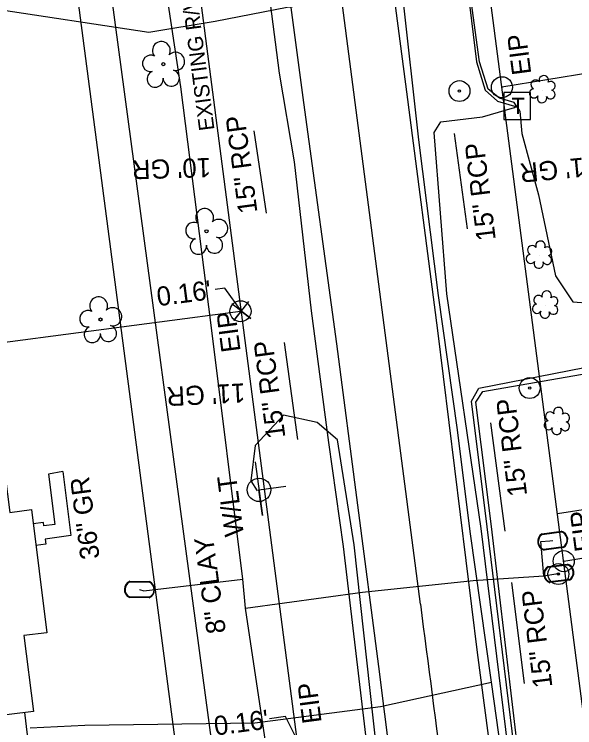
# Model space of a CAD drawing. Extents: x 2364404 to 2371833, y 798876 to 809754.
# Drawn here: x 2368342.4 to 2368459.4, y 807574.1 to 807723.1 of the extents above; entities that cross this region are included whole.
import ezdxf

# ---------------------------------------------------------------- set-up
doc = ezdxf.new("R2010")
doc.units = 0
for name, color, linetype in [('Exist Building', 7, 'Continuous'), ('Exist Other Culture Area Outline', 7, 'Continuous'), ('Exist Other Culture Area Outline Text', 7, 'Continuous'), ('Exist Other Culture Fence Line', 7, 'Continuous'), ('Exist Other Culture Located Object CELL', 7, 'Continuous'), ('Exist Property Corner CELL', 7, 'Continuous'), ('Exist Property Iron Pin CELL', 7, 'Continuous'), ('Exist Property Iron Pin Text', 7, 'Continuous'), ('Exist Property Line', 7, 'Continuous'), ('Exist Property Line Leader', 7, 'Continuous'), ('Exist Property Line Text', 7, 'Continuous'), ('Exist Right of Way Easement Line', 7, 'Continuous'), ('Exist Right of Way Line', 7, 'Continuous'), ('Exist Right of Way Line Text', 7, 'Continuous'), ('Exist Roads EOP', 7, 'Continuous'), ('Exist Roads Soil Text', 7, 'Continuous'), ('Exist Structure Minor Pipes RCP 15 Inch', 7, 'Continuous'), ('Exist Structure Minor Pipes RCP 15 Inch Text', 7, 'Continuous'), ('Exist Utilities Gas UG Line SUE LOS B', 7, 'Continuous'), ('Exist Utilities Power Joint Use Telephone CELL', 7, 'Continuous'), ('Exist Utilities Power Joint Use Telephone Text', 7, 'Continuous'), ('Exist Utilities Sanitary Sewer UG Line', 7, 'Continuous'), ('Exist Utilities Sanitary Sewer UG Line Text', 7, 'Continuous'), ('Exist Utilities Telephone Pedestal CELL', 7, 'Continuous'), ('Exist Utilities Telephone UG Cable SUE LOS C', 7, 'Continuous'), ('Exist Utilities Telephone UG FO SUE LOS B', 7, 'Continuous'), ('Exist Utilities Telephone UG FO SUE LOS D', 7, 'Continuous'), ('Exist Utilities Water Meter CELL', 7, 'Continuous'), ('Exist Utilities Water UG Line SUE LOS B', 7, 'Continuous'), ('Exist Vegetation Shrub CELL', 7, 'Continuous'), ('Exist Vegetation Tree CELL', 7, 'Continuous'), ('Prop Horizontal Alignment', 7, 'Continuous')]:
    doc.layers.add(name, color=color, linetype=linetype)

msp = doc.modelspace()

# ---------------------------------------------------------------- linework, layer by layer
at = {"layer": 'Exist Building'}
msp.add_lwpolyline([(2368318.69, 807574.03), (2368314.02, 807611.56), (2368304.65, 807610.39), (2368302.81, 807625.16), (2368311.97, 807626.3), (2368311.81, 807627.59), (2368339.99, 807631.09), (2368341.48, 807619.07), (2368346.02, 807619.64), (2368349.22, 807593.91), (2368344.46, 807593.32), (2368346.43, 807577.48)], close=True, dxfattribs=at)
at = {"layer": 'Exist Other Culture Area Outline'}
for points in [[(2368352.54, 807627.62), (2368349.56, 807627.08), (2368350.89, 807616.5), (2368348.61, 807616.22), (2368348.51, 807616.92), (2368346.39, 807616.66)], [(2368352.54, 807627.62), (2368354.21, 807614.2), (2368348.89, 807613.46), (2368349.03, 807612.4), (2368346.96, 807612.12)]]:
    msp.add_lwpolyline(points, dxfattribs=at)
at = {"layer": 'Exist Other Culture Fence Line'}
msp.add_lwpolyline([(2368344.58, 807577.25), (2368346.06, 807565.03), (2368316.19, 807560.86), (2368282.99, 807556.84)], dxfattribs=at)
at = {"layer": 'Exist Other Culture Located Object CELL'}
for centre, radius in [((2368435.37, 807707.09), 2.18), ((2368435.37, 807707.09), 0.24), ((2368450.03, 807645.03), 2.18), ((2368450.03, 807645.03), 0.24), ((2368456.03, 807606.17), 2.18), ((2368456.03, 807606.17), 0.24)]:
    msp.add_circle(centre, radius, dxfattribs=at)
at = {"layer": 'Exist Property Corner CELL'}
msp.add_line((2368389.82, 807661.11), (2368389.82, 807661.11), dxfattribs=at)
msp.add_lwpolyline([(2368391.35, 807663.09), (2368388.3, 807659.13), (2368389.82, 807661.11), (2368391.81, 807659.59), (2368387.84, 807662.63)], dxfattribs=at)
at = {"layer": 'Exist Property Iron Pin CELL'}
for centre, radius in [((2368444.24, 807707.89), 2.2), ((2368444.24, 807707.89), 0.0707), ((2368389.66, 807661.09), 2.2), ((2368389.66, 807661.09), 0.0707), ((2368457.13, 807608.87), 2.2), ((2368457.13, 807608.87), 0.0707)]:
    msp.add_circle(centre, radius, dxfattribs=at)
at = {"layer": 'Exist Property Line'}
for p, q in [((2368551.37, 807725.44), (2368444.24, 807707.89)), ((2368223.94, 807639.32), (2368389.66, 807661.09)), ((2368389.66, 807661.09), (2368389.82, 807661.11)), ((2368457.13, 807608.87), (2368674.07, 807644.07))]:
    msp.add_line(p, q, dxfattribs=at)
at = {"layer": 'Exist Property Line Leader'}
for points in [[(2368389.81, 807661.14), (2368386.42, 807665.91), (2368384.4, 807665.65)], [(2368401.57, 807571.41), (2368399.07, 807576.42), (2368395.68, 807575.93)]]:
    msp.add_lwpolyline(points, dxfattribs=at)
at = {"layer": 'Exist Right of Way Easement Line'}
for p, q in [((2368511.71, 806538.64), (2368344.2, 807814.14)), ((2368455.84, 807618.8), (2368672.47, 807653.94))]:
    msp.add_line(p, q, dxfattribs=at)
at = {"layer": 'Exist Right of Way Line'}
for p, q in [((2368552.49, 806875.84), (2368415.81, 807926.44)), ((2368533.02, 806560.45), (2368368.2, 807827.36))]:
    msp.add_line(p, q, dxfattribs=at)
at = {"layer": 'Exist Roads EOP'}
for points in [[(2368458.85, 807273.24), (2368452.4, 807323.88), (2368446.15, 807368.12), (2368444.02, 807369.35), (2368441.6, 807369.34), (2368439.16, 807392.12), (2368442.82, 807396.21), (2368435.2, 807454.89), (2368429.11, 807503.15), (2368423.49, 807547.61), (2368418.51, 807586.84), (2368409.79, 807654.27), (2368402.88, 807704.72), (2368396.58, 807752.35), (2368389.7, 807800.7), (2368383.01, 807844.61), (2368373.21, 807897.74)], [(2368479.96, 807275.52), (2368472.82, 807329.17), (2368467.3, 807372.73), (2368463.49, 807399.04), (2368455.99, 807457.89), (2368450.28, 807505.61), (2368444.32, 807550.36), (2368439.14, 807589.77), (2368430.88, 807657.09), (2368424.4, 807706.96), (2368418, 807755.78), (2368415.07, 807804.32), (2368408.4, 807848.6), (2368404.75, 807897.99)]]:
    msp.add_lwpolyline(points, dxfattribs=at)
at = {"layer": 'Exist Structure Minor Pipes RCP 15 Inch'}
for p, q in [((2368392.43, 807698.76), (2368395, 807681.56)), ((2368437.02, 807678.29), (2368434.3, 807698.25)), ((2368398.8, 807654.59), (2368401.55, 807634.31)), ((2368441.85, 807637.8), (2368444.84, 807615.17)), ((2368448.92, 807583.34), (2368446.31, 807604.38))]:
    msp.add_line(p, q, dxfattribs=at)
at = {"layer": 'Exist Utilities Gas UG Line SUE LOS B'}
for points in [[(2368482.33, 807269.18), (2368476.59, 807310.66), (2368475.28, 807318.93), (2368469.46, 807367.86), (2368462.89, 807417.28), (2368456.74, 807466.98), (2368452.98, 807496.64), (2368450.66, 807516.79), (2368444.57, 807565.67), (2368442.07, 807583.58), (2368437.6, 807615.09), (2368434.95, 807636.28), (2368430.96, 807664.36), (2368426.87, 807696.93), (2368423.49, 807727.61), (2368418.1, 807767.6), (2368413.6, 807813.99), (2368409, 807861.86), (2368407.26, 807895.83), (2368407.32, 807898.29), (2368407.49, 807900.26)], [(2368313.04, 807721.47), (2368322.92, 807724.14), (2368337.41, 807724.42), (2368370.5, 807719.38), (2368384.38, 807721.69), (2368399.38, 807724.6), (2368423.5, 807727.46)], [(2368345.72, 807574.08), (2368357.15, 807574.62), (2368392.68, 807575.07), (2368418.91, 807578.48), (2368442.07, 807583.58)]]:
    msp.add_lwpolyline(points, dxfattribs=at)
at = {"layer": 'Exist Utilities Power Joint Use Telephone CELL'}
msp.add_line((2368393.52, 807623.77), (2368393.52, 807623.77), dxfattribs=at)
msp.add_lwpolyline([(2368392.69, 807629.65), (2368394.24, 807618.42), (2368393.5, 807623.77), (2368399.09, 807624.56)], dxfattribs=at)
msp.add_circle((2368393.53, 807623.77), 2.45, dxfattribs=at)
at = {"layer": 'Exist Utilities Sanitary Sewer UG Line'}
msp.add_line((2368403.25, 807424.76), (2368350.71, 807816.86), dxfattribs=at)
at = {"layer": 'Exist Utilities Telephone Pedestal CELL'}
msp.add_line((2368447.34, 807703.99), (2368447.34, 807703.99), dxfattribs=at)
msp.add_lwpolyline([(2368444.62, 807701.17), (2368450.21, 807701.17), (2368450.21, 807706.76), (2368444.62, 807706.76), (2368444.62, 807701.17)], dxfattribs=at)
at = {"layer": 'Exist Utilities Telephone UG Cable SUE LOS C'}
for points in [[(2368447.65, 807703.43), (2368446.8, 807704.73), (2368443.71, 807705.62), (2368441.34, 807707.5), (2368439.57, 807713.21), (2368432.89, 807762.22), (2368427.64, 807820.62), (2368422.99, 807863.94), (2368422.84, 807865.23), (2368419.19, 807897.08), (2368423.33, 807913.84), (2368428.48, 807917.87), (2368439.93, 807923.49), (2368464.13, 807933.23), (2368512.68, 807944.02), (2368549.48, 807954.52), (2368556.19, 807957.85), (2368561.77, 807963.18), (2368601.39, 807970.6), (2368605.77, 807969.06), (2368611.88, 807962.94), (2368614.19, 807962.49)], [(2368389.8, 807477.23), (2368411.52, 807479.13), (2368426.75, 807483.79), (2368423.25, 807515.6), (2368416.95, 807563.1), (2368411.16, 807611.97), (2368408.13, 807633.66), (2368404.45, 807661.14), (2368400.96, 807692.3), (2368397.77, 807710.8), (2368392.17, 807754.58), (2368386.02, 807810.85), (2368379.04, 807858.46), (2368375.16, 807879.37), (2368367.44, 807903.09), (2368362.27, 807911.13), (2368354.75, 807913.38)], [(2368377.99, 807750.39), (2368378.69, 807750.5), (2368391.34, 807751.66), (2368419.15, 807754.32), (2368431.04, 807754.95), (2368433.45, 807753.62), (2368434.27, 807751.51), (2368438.9, 807713.2), (2368440.77, 807707.31), (2368443.34, 807704.96), (2368446.84, 807703.95), (2368447.34, 807703.99)], [(2368485.62, 807270.73), (2368476.5, 807319.29), (2368470.88, 807368.16), (2368464.04, 807417.61), (2368457.98, 807467.45), (2368451.69, 807517.15), (2368445.92, 807566.33), (2368439.92, 807615.73), (2368432.72, 807664.72), (2368430.11, 807698.46), (2368431.5, 807700.65), (2368440.15, 807701.7), (2368446.87, 807703.63), (2368447.34, 807703.99)], [(2368447.34, 807703.99), (2368447.95, 807702.87), (2368448.36, 807698.23), (2368451.9, 807685.4), (2368455.41, 807668.5), (2368459.02, 807663.05), (2368462.75, 807662.78), (2368475.06, 807664.5), (2368499.4, 807667.85)], [(2368364.95, 807470.85), (2368412.03, 807475.41), (2368424.04, 807476.34), (2368428.94, 807482.47), (2368429.41, 807486.55), (2368425.74, 807516.43), (2368418.77, 807563.45), (2368413.38, 807612.29), (2368409.9, 807634.21), (2368405.63, 807637.87), (2368398.67, 807639.34), (2368392.73, 807633.04), (2368391.83, 807625.63), (2368393.11, 807623.54)]]:
    msp.add_lwpolyline(points, dxfattribs=at)
at = {"layer": 'Exist Utilities Telephone UG FO SUE LOS B'}
msp.add_lwpolyline([(2368483.26, 807270.12), (2368478.16, 807319.19), (2368472.6, 807368.27), (2368465.88, 807417.7), (2368459.97, 807467.31), (2368453.73, 807517.43), (2368447.2, 807566.5), (2368441.17, 807616.03), (2368437.86, 807642.28), (2368439.4, 807645.03), (2368464.67, 807649.93), (2368491.27, 807657.09), (2368500.07, 807662.02), (2368501.11, 807664.27), (2368501.15, 807666.19)], dxfattribs=at)
at = {"layer": 'Exist Utilities Telephone UG FO SUE LOS D'}
msp.add_lwpolyline([(2368484.81, 807270.66), (2368473.51, 807368.34), (2368466.85, 807417.95), (2368460.93, 807467.4), (2368454.73, 807517.39), (2368447.92, 807566.55), (2368442.04, 807616.09), (2368438.78, 807642.11), (2368440.24, 807644.29), (2368465.47, 807648.69), (2368492.11, 807655.82), (2368501.13, 807661.53), (2368502.06, 807664.41), (2368502.38, 807666.35)], dxfattribs=at)
at = {"layer": 'Exist Utilities Water Meter CELL'}
for p, q in [((2368454.84, 807613.16), (2368454.84, 807613.16)), ((2368456.1, 807606.32), (2368456.1, 807606.32)), ((2368368.57, 807602.94), (2368368.57, 807602.94))]:
    msp.add_line(p, q, dxfattribs=at)
for points in [[(2368452.59, 807614.56), (2368456.62, 807615.12)], [(2368452.61, 807614.43), (2368456.64, 807614.98)], [(2368457.07, 807611.89), (2368453.01, 807611.33)], [(2368457.09, 807611.75), (2368453.03, 807611.19)], [(2368453.87, 807607.76), (2368457.91, 807608.25)], [(2368453.89, 807607.62), (2368457.93, 807608.11)], [(2368458.31, 807605.01), (2368454.24, 807604.52)], [(2368366.56, 807604.67), (2368370.64, 807604.61)], [(2368366.56, 807604.53), (2368370.64, 807604.47)], [(2368458.33, 807604.88), (2368454.26, 807604.38)], [(2368370.59, 807601.34), (2368366.49, 807601.41)], [(2368370.59, 807601.21), (2368366.49, 807601.27)]]:
    msp.add_lwpolyline(points, dxfattribs=at)
for centre, radius, start, end in [((2368453.54, 807612.97), 1.86, 121.0181, 253.8194), ((2368453.55, 807612.97), 1.73, 123.141, 251.6224), ((2368456.12, 807613.33), 1.86, 301.4884, 74.1484), ((2368456.13, 807613.33), 1.73, 302.9672, 72.7129), ((2368457.38, 807606.47), 1.86, 300.6066, 73.2666), ((2368457.39, 807606.47), 1.73, 302.0854, 71.8311), ((2368454.8, 807606.15), 1.86, 120.1363, 252.9376), ((2368454.81, 807606.15), 1.73, 122.2592, 250.7406), ((2368367.27, 807602.95), 1.86, 112.3207, 245.1221), ((2368367.28, 807602.95), 1.73, 114.4436, 242.925), ((2368369.87, 807602.92), 1.86, 292.791, 65.451), ((2368369.88, 807602.92), 1.73, 294.2698, 64.0155)]:
    msp.add_arc(centre, radius, start, end, dxfattribs=at)
at = {"layer": 'Exist Utilities Water UG Line SUE LOS B'}
for points in [[(2368435.61, 807263.12), (2368428.93, 807315.03), (2368426.08, 807333.8), (2368421.96, 807363.83), (2368414.11, 807429.65), (2368405.9, 807485.75), (2368402.48, 807516.76), (2368394.93, 807570.69), (2368390.68, 807599.07), (2368390.12, 807605.12), (2368383.55, 807658.17), (2368377.22, 807707.96), (2368370.41, 807753.28)], [(2368452.96, 807605.78), (2368452.34, 807612.95), (2368454.25, 807613.12), (2368454.84, 807613.16), (2368454.84, 807613.16), (2368454.84, 807613.16)], [(2368368.57, 807602.94), (2368369.46, 807602.7), (2368390.12, 807605.12)], [(2368390.68, 807599.07), (2368415.13, 807602.39), (2368438.25, 807604.8), (2368452.96, 807605.78), (2368455.48, 807606.24), (2368456.1, 807606.32)]]:
    msp.add_lwpolyline(points, dxfattribs=at)
at = {"layer": 'Exist Vegetation Shrub CELL'}
for p, q in [((2368452.74, 807707.31), (2368452.74, 807707.31)), ((2368452.04, 807672.73), (2368452.04, 807672.73)), ((2368453.34, 807662.3), (2368453.34, 807662.3)), ((2368455.78, 807637.98), (2368455.78, 807637.98))]:
    msp.add_line(p, q, dxfattribs=at)
for centre, radius, start, end in [((2368451.26, 807708.43), 0.968, 35.8908, 245.4216), ((2368452.97, 807709.35), 0.99, 334.8391, 200.4717), ((2368454.41, 807708.17), 0.929, 284.4567, 126.0861), ((2368450.94, 807706.6), 0.955, 95.1099, 327.9534), ((2368454.38, 807706.38), 0.937, 204.9913, 73.4601), ((2368452.61, 807705.62), 0.984, 151.2797, 21.387), ((2368452.27, 807674.77), 0.99, 334.8391, 200.4717), ((2368450.56, 807673.85), 0.968, 35.8908, 245.4216), ((2368453.71, 807673.6), 0.929, 284.4567, 126.0861), ((2368450.24, 807672.02), 0.955, 95.1099, 327.9534), ((2368453.68, 807671.8), 0.937, 204.9913, 73.4601), ((2368451.91, 807671.04), 0.984, 151.2797, 21.387), ((2368453.57, 807664.34), 0.99, 334.8391, 200.4717), ((2368451.85, 807663.43), 0.968, 35.8908, 245.4216), ((2368455.01, 807663.17), 0.929, 284.4567, 126.0861), ((2368451.54, 807661.6), 0.955, 95.1099, 327.9534), ((2368454.97, 807661.37), 0.937, 204.9913, 73.4601), ((2368453.21, 807660.62), 0.984, 151.2797, 21.387), ((2368456.01, 807640.02), 0.99, 334.8391, 200.4717), ((2368454.29, 807639.1), 0.968, 35.8908, 245.4216), ((2368457.45, 807638.84), 0.929, 284.4567, 126.0861), ((2368453.98, 807637.27), 0.955, 95.1099, 327.9534), ((2368457.41, 807637.05), 0.937, 204.9913, 73.4601), ((2368455.65, 807636.29), 0.984, 151.2797, 21.387)]:
    msp.add_arc(centre, radius, start, end, dxfattribs=at)
at = {"layer": 'Exist Vegetation Tree CELL'}
for p, q in [((2368373.54, 807712.7), (2368373.54, 807712.7)), ((2368382.56, 807677.8), (2368382.56, 807677.8)), ((2368360.42, 807659.35), (2368360.42, 807659.35))]:
    msp.add_line(p, q, dxfattribs=at)
for centre in [(2368373.54, 807712.7), (2368382.56, 807677.8), (2368360.42, 807659.35)]:
    msp.add_circle(centre, 0.326, dxfattribs=at)
for centre, radius, start, end in [((2368373.15, 807715.58), 1.86, 330.1651, 219.7134), ((2368370.93, 807712.86), 1.73, 62.6636, 279.3457), ((2368376.09, 807713.29), 1.9, 257.1011, 134.1999), ((2368371.84, 807709.58), 1.69, 111.5671, 6.231), ((2368375.21, 807709.8), 1.7, 181.2822, 74.56), ((2368382.17, 807680.67), 1.86, 330.1651, 219.7134), ((2368379.95, 807677.95), 1.73, 62.6636, 279.3457), ((2368385.11, 807678.39), 1.9, 257.1011, 134.1999), ((2368384.23, 807674.9), 1.7, 181.2822, 74.56), ((2368380.85, 807674.68), 1.69, 111.5671, 6.231), ((2368360.04, 807662.23), 1.86, 330.1651, 219.7134), ((2368362.97, 807659.94), 1.9, 257.1011, 134.1999), ((2368357.82, 807659.51), 1.73, 62.6636, 279.3457), ((2368358.72, 807656.23), 1.69, 111.5671, 6.231), ((2368362.09, 807656.45), 1.7, 181.2822, 74.56)]:
    msp.add_arc(centre, radius, start, end, dxfattribs=at)
at = {"layer": 'Prop Horizontal Alignment'}
msp.add_line((2368427.27, 807599.89), (2368315.24, 808460.34), dxfattribs=at)
msp.add_arc((2328762.05, 802435.58), 40000, 7.308437, 7.418036, dxfattribs=at)

# ---------------------------------------------------------------- texts
at = {"layer": 'Exist Other Culture Area Outline Text'}
msp.add_text('36" GR', height=4, rotation=97.4798, dxfattribs=at).set_placement((2368360.27, 807609.51))
at = {"layer": 'Exist Property Iron Pin Text'}
for p in [(2368450.38, 807710.71), (2368389.69, 807652.77), (2368463.47, 807611.13), (2368406.61, 807575.21)]:
    msp.add_text('EIP', height=4, rotation=97.4798, dxfattribs=at).set_placement(p)
at = {"layer": 'Exist Property Line Text'}
for p in [(2368372.44, 807662.12), (2368384.4, 807572.42)]:
    msp.add_text("0.16'", height=4, rotation=7.4817, dxfattribs=at).set_placement(p)
at = {"layer": 'Exist Right of Way Line Text'}
msp.add_text('EXISTING R/W', height=3.2, rotation=97.4124, dxfattribs=at).set_placement((2368384.24, 807699.02))
at = {"layer": 'Exist Roads Soil Text'}
for s, rotation, p in [("10' GR", 181.7696, (2368383.41, 807693.13)), ("11' GR", 185.5145, (2368464.19, 807693.49)), ("11' GR", 182.8036, (2368390.57, 807646.04))]:
    msp.add_text(s, height=4, rotation=rotation, dxfattribs=at).set_placement(p)
at = {"layer": 'Exist Structure Minor Pipes RCP 15 Inch Text'}
for rotation, p in [(97.5936, (2368393.21, 807681.77)), (97.0764, (2368442.96, 807676.06)), (97.5936, (2368399.05, 807634.75)), (97.0764, (2368449.51, 807622.64)), (97.0764, (2368454.79, 807582.64))]:
    msp.add_text('15" RCP', height=4, rotation=rotation, dxfattribs=at).set_placement(p)
at = {"layer": 'Exist Utilities Power Joint Use Telephone Text'}
msp.add_text('W/LT', height=4, rotation=97.4798, dxfattribs=at).set_placement((2368390.39, 807614.3))
at = {"layer": 'Exist Utilities Sanitary Sewer UG Line Text'}
msp.add_text('8" CLAY', height=4, rotation=97.6312, dxfattribs=at).set_placement((2368386.62, 807593.99))
at = {"layer": 'Exist Utilities Telephone Pedestal CELL'}
msp.add_text('T', height=3.42, dxfattribs=at).set_placement((2368446.21, 807702.28))

doc.saveas('drawing.dxf')
